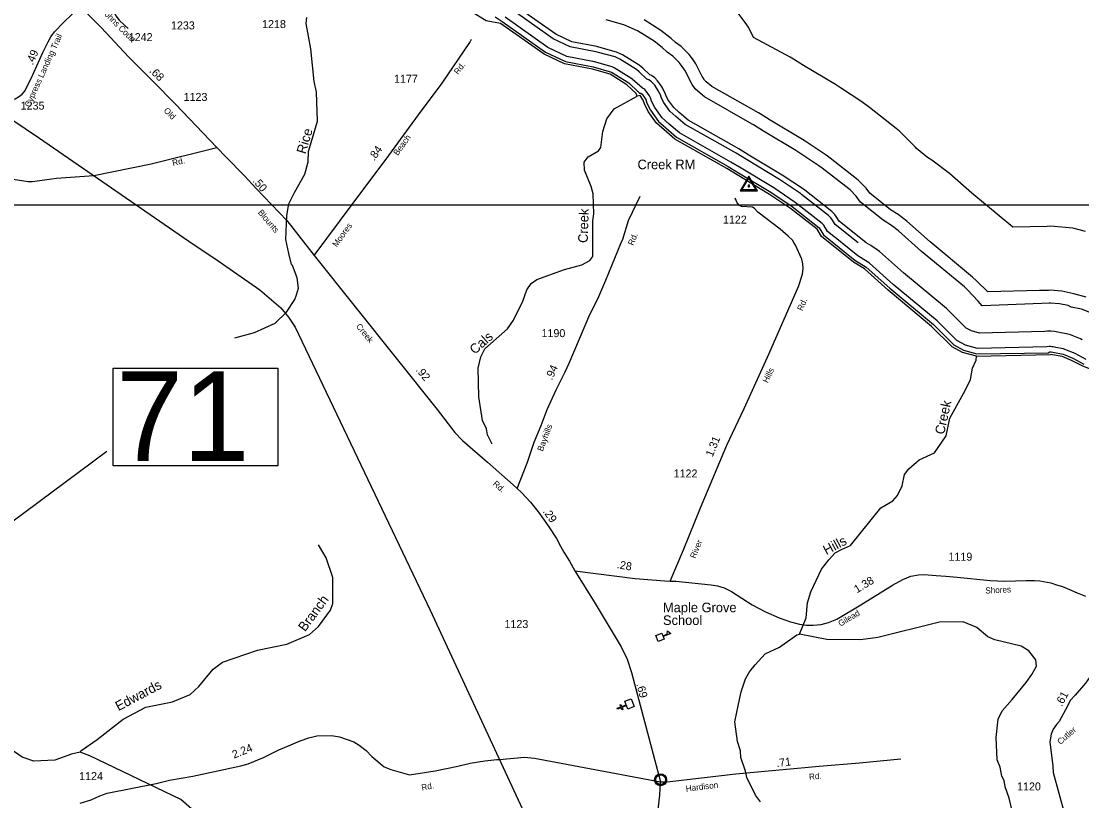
# Model space of a CAD drawing. Extents: x 2532689 to 2764727, y 536648 to 732970.
# Drawn here: x 2579417 to 2595978, y 627049 to 639225 of the extents above; entities that cross this region are included whole.
import ezdxf

# ---------------------------------------------------------------- set-up
doc = ezdxf.new("R2010")
doc.units = 0
for name, color, linetype in [('Exist Civil Demographics Community CELL', 7, 'Continuous'), ('Exist Cultural Church CELL', 7, 'Continuous'), ('Exist Cultural Educational Facility High CELL', 7, 'Continuous'), ('Exist Cultural Educational Facility High Label', 7, 'Continuous'), ('Exist Hydrographic Bay Label', 7, 'Continuous'), ('Exist Hydrographic Buffer Line', 7, 'Continuous'), ('Exist Hydrographic Creek Single Shore', 7, 'Continuous'), ('Exist Hydrographic Creek Single Shore Label', 7, 'Continuous'), ('Exist Hydrographic River Shore', 7, 'Continuous'), ('Exist Railroad Mainline', 7, 'Continuous'), ('Exist Road Secondary Mileage Hundredths English Label', 7, 'Continuous'), ('Exist Road Secondary Structure Standard Bridge Number Label', 7, 'Continuous'), ('Exist Road Secondary Type 10 Attributed', 7, 'Continuous'), ('Exist Road Secondary Type 20 Attributed', 7, 'Continuous'), ('Exist Road Secondary Type 51 Attributed', 7, 'Continuous'), ('Exist Road Secondary Type 51 Label', 7, 'Continuous'), ('Exist Road Secondary Type 51 Number Label', 7, 'Continuous'), ('Exist Survey Geodetic Marker CELL', 7, 'Continuous'), ('Exist Survey Geodetic Marker Label', 7, 'Continuous'), ('Map Preparation Inset Cut Line', 7, 'Continuous')]:
    doc.layers.add(name, color=color, linetype=linetype)

msp = doc.modelspace()

# ---------------------------------------------------------------- linework, layer by layer
at = {"layer": 'Exist Civil Demographics Community CELL'}
msp.add_lwpolyline([(2589324, 627390), (2589325, 627396), (2589326, 627402), (2589329, 627410), (2589332, 627415), (2589336, 627421), (2589339, 627426), (2589343, 627431), (2589348, 627435), (2589353, 627440), (2589359, 627443), (2589364, 627446), (2589369, 627449), (2589374, 627451), (2589380, 627453), (2589384, 627454), (2589389, 627455), (2589393, 627456), (2589400, 627456), (2589404, 627456), (2589410, 627455), (2589415, 627455), (2589419, 627454), (2589424, 627452), (2589430, 627450), (2589436, 627447), (2589443, 627444), (2589448, 627440), (2589453, 627436), (2589456, 627433), (2589460, 627429), (2589464, 627424), (2589467, 627420), (2589470, 627415), (2589473, 627409), (2589475, 627404), (2589476, 627399), (2589478, 627395), (2589479, 627389), (2589479, 627384), (2589480, 627378), (2589479, 627372), (2589479, 627367), (2589478, 627361), (2589476, 627355), (2589474, 627349), (2589472, 627344), (2589469, 627338), (2589466, 627333), (2589462, 627328), (2589458, 627323), (2589453, 627318), (2589448, 627314), (2589443, 627311), (2589438, 627308), (2589431, 627305), (2589424, 627302), (2589418, 627301), (2589412, 627300), (2589407, 627299), (2589403, 627299), (2589397, 627299), (2589393, 627299), (2589387, 627300), (2589381, 627301), (2589377, 627303), (2589372, 627304), (2589367, 627306), (2589363, 627309), (2589356, 627313), (2589351, 627317), (2589346, 627321), (2589341, 627326), (2589338, 627330), (2589335, 627334), (2589331, 627342), (2589329, 627345), (2589328, 627349), (2589325, 627357), (2589324, 627364), (2589323, 627370), (2589323, 627376), (2589323, 627381), (2589323, 627387)], close=True, dxfattribs=at)
for radius in [94.3, 76.7]:
    msp.add_circle((2589401, 627378), radius, dxfattribs=at)
at = {"layer": 'Exist Cultural Church CELL'}
msp.add_lwpolyline([(2588891, 628482), (2588870, 628535), (2588799, 628507), (2588811, 628477), (2588796, 628472), (2588784, 628501), (2588728, 628479), (2588722, 628494), (2588778, 628516), (2588767, 628546), (2588782, 628552), (2588793, 628522), (2588864, 628550), (2588843, 628603), (2588943, 628642), (2588990, 628520)], close=True, dxfattribs=at)
at = {"layer": 'Exist Cultural Educational Facility High CELL'}
msp.add_lwpolyline([(2589327, 629632), (2589418, 629668), (2589435, 629625), (2589505, 629652), (2589511, 629705), (2589558, 629662), (2589439, 629616), (2589455, 629573), (2589364, 629537)], close=True, dxfattribs=at)
at = {"layer": 'Exist Hydrographic Bay Label'}
msp.add_line((2594334, 633992), (2595491, 634022), dxfattribs=at)
at = {"layer": 'Exist Hydrographic Buffer Line'}
for points in [[(2588689, 638666), (2588412, 638744), (2588390, 638749), (2587989, 638826), (2587723, 638952), (2587063, 639417), (2586941, 639503)], [(2592613, 635761), (2592189, 636101), (2592154, 636161), (2592121, 636208), (2592076, 636252), (2591651, 636584), (2591630, 636600), (2591301, 636820), (2590781, 637133), (2590622, 637231), (2589832, 637680), (2589693, 637799), (2589607, 637876), (2589516, 638004), (2589482, 638069), (2589474, 638097), (2589425, 638196), (2589375, 638269), (2589354, 638295), (2589310, 638340), (2589259, 638376), (2589235, 638387), (2589123, 638493), (2589066, 638538), (2588805, 638702), (2588711, 638743), (2588434, 638821), (2588405, 638828), (2588014, 638903), (2587763, 639022), (2587109, 639482)], [(2586820, 639295), (2586925, 639221), (2587602, 638744), (2587914, 638596), (2588347, 638513), (2588635, 638430), (2588903, 638262), (2589054, 638115), (2589072, 638103), (2589092, 638102), (2589111, 638087), (2589168, 638002), (2589185, 637947), (2589242, 637837), (2589367, 637661), (2589482, 637558), (2589648, 637416), (2590455, 636958), (2590616, 636859), (2591123, 636554), (2591455, 636332), (2591879, 635997), (2591944, 635887), (2592436, 635493), (2592609, 635386), (2592981, 635053), (2593661, 634488), (2593980, 634173), (2594131, 634089), (2594339, 634032), (2595451, 634048), (2595477, 634060), (2595498, 634062), (2595523, 634057), (2595685, 634026), (2595837, 633964), (2596012, 633871)], [(2592230, 635761), (2592006, 635941), (2591948, 636038), (2591922, 636068), (2591504, 636395), (2591168, 636620), (2590657, 636928), (2590497, 637026), (2589694, 637482), (2589535, 637618), (2589427, 637715), (2589310, 637879), (2589259, 637978), (2589245, 638026), (2589228, 638059), (2589177, 638132), (2589156, 638156), (2589139, 638168), (2589120, 638177), (2588958, 638320), (2588938, 638335), (2588677, 638498), (2588646, 638512), (2588369, 638590), (2587939, 638673), (2587642, 638813), (2586971, 639286)], [(2590722, 639205), (2590611, 639350)], [(2594144, 635075), (2593477, 635629), (2593114, 635953), (2593004, 636036), (2592876, 636115), (2592524, 636397), (2592457, 636490), (2592359, 636589), (2592338, 636606), (2591923, 636931), (2591874, 636966), (2591545, 637186), (2591513, 637206), (2591010, 637509), (2590852, 637606), (2590829, 637619), (2590086, 638042), (2589983, 638130), (2589938, 638170), (2589892, 638234), (2589861, 638295), (2589787, 638447), (2589736, 638520), (2589691, 638578), (2589593, 638677), (2589501, 638742), (2589427, 638812), (2589299, 638911), (2589038, 639075), (2588829, 639167), (2588552, 639244)], [(2596046, 634915), (2595852, 634966), (2595665, 635007), (2595491, 635022), (2595465, 635020), (2595317, 635017), (2594512, 634997), (2594335, 635171), (2594272, 635228), (2593608, 635781), (2593248, 636102), (2593109, 636206), (2592991, 636279), (2592669, 636537), (2592611, 636619), (2592487, 636742), (2592461, 636764), (2592046, 637088), (2591985, 637132), (2591656, 637352), (2591617, 637377), (2591114, 637680), (2590956, 637777), (2590928, 637793), (2590202, 638206), (2590114, 638280), (2590088, 638304), (2590064, 638338), (2590048, 638362), (2590033, 638392), (2589951, 638561), (2589900, 638635), (2589845, 638707), (2589721, 638830), (2589631, 638893), (2589566, 638956), (2589406, 639081), (2589144, 639244)], [(2596037, 635939), (2595861, 635986), (2595838, 635992), (2595491, 636023), (2595439, 636018), (2594899, 636008), (2594260, 636539), (2593914, 636848), (2593636, 637056), (2593569, 637097), (2593394, 637237), (2593377, 637262), (2593130, 637508), (2593077, 637551), (2592662, 637876), (2592541, 637964), (2592212, 638184), (2592132, 638234), (2591633, 638535), (2591478, 638630), (2591422, 638663), (2590850, 638973), (2590772, 639131), (2590722, 639205)], [(2592486, 635761), (2592128, 636048), (2592085, 636120), (2592059, 636156), (2592025, 636191), (2591602, 636521), (2591585, 636534), (2591256, 636754), (2590740, 637065), (2590580, 637163), (2589786, 637614), (2589640, 637739), (2589547, 637822), (2589448, 637963), (2589408, 638039), (2589397, 638073), (2589360, 638150), (2589309, 638224), (2589293, 638244), (2589259, 638279), (2589219, 638307), (2589188, 638321), (2589068, 638436), (2589023, 638470), (2588762, 638634), (2588689, 638666)], [(2596045, 633944), (2595874, 634034), (2595715, 634100), (2595692, 634107), (2595571, 634129), (2595532, 634137), (2595512, 634141), (2595491, 634142), (2595470, 634142), (2595430, 634141), (2594349, 634112), (2594162, 634164), (2594028, 634238), (2593717, 634545), (2593033, 635114), (2592662, 635445), (2592645, 635458), (2592482, 635559), (2592235, 635757)], [(2595985, 634248), (2595956, 634262), (2595802, 634325), (2595741, 634343), (2595649, 634360), (2595602, 634369), (2595551, 634379), (2595493, 634384), (2595440, 634382), (2595393, 634381), (2594378, 634354), (2594253, 634389), (2594174, 634433), (2593885, 634718), (2593865, 634736), (2593191, 635297), (2592820, 635628), (2592782, 635656), (2592681, 635723), (2592613, 635761)], [(2596120, 634669), (2595971, 634730), (2595810, 634760), (2595766, 634785), (2595630, 634810), (2595491, 634822), (2595470, 634821), (2595352, 634816), (2594422, 634782), (2594357, 634853), (2594194, 635029), (2594144, 635075)]]:
    msp.add_lwpolyline(points, dxfattribs=at)
at = {"layer": 'Exist Hydrographic Creek Single Shore'}
for points in [[(2582752, 634282), (2583059, 634363), (2583381, 634511), (2583561, 634679), (2583690, 634881), (2583714, 634951), (2583746, 635058), (2583726, 635218), (2583655, 635409), (2583638, 635424), (2583593, 635597), (2583547, 635815), (2583565, 636190), (2583595, 636371), (2583683, 636549), (2583844, 636835), (2583899, 637027), (2583904, 637188), (2584045, 637663), (2584027, 638116), (2583990, 638282), (2583939, 638795), (2583868, 639190), (2583874, 639284)], [(2586768, 632619), (2586699, 632767), (2586680, 632858), (2586619, 632991), (2586562, 633356), (2586553, 633805), (2586592, 633981), (2586656, 634108), (2587008, 634421), (2587105, 634557), (2587250, 634851), (2587313, 635028), (2587378, 635129), (2587468, 635189), (2587898, 635347), (2588172, 635421), (2588296, 635488), (2588344, 635549), (2588342, 636107), (2588356, 636216), (2588350, 636531), (2588315, 636641), (2588210, 636896), (2588207, 637021), (2588272, 637106), (2588429, 637201), (2588469, 637251), (2588498, 637502), (2588561, 637702), (2588674, 637854), (2589037, 638056)], [(2591568, 629651), (2591672, 629905), (2591692, 630139), (2591747, 630315), (2591915, 630667), (2592029, 630813), (2592127, 630922), (2592226, 630975), (2592366, 631036), (2592838, 631627), (2593028, 631733), (2593101, 631818), (2593173, 631969), (2593211, 632144), (2593276, 632235), (2593440, 632373), (2593680, 632485), (2593858, 632748), (2593919, 633023), (2594128, 633412), (2594169, 633480), (2594241, 633630), (2594271, 633806), (2594326, 633933), (2594334, 633992)], [(2580337, 627809), (2580345, 627832), (2580600, 628006), (2581010, 628322), (2581365, 628510), (2581780, 628596), (2582053, 628709), (2582192, 628836), (2582412, 629107), (2582560, 629212), (2583106, 629404), (2583563, 629495), (2583918, 629644), (2584057, 629771), (2584244, 630025), (2584284, 630128), (2584284, 630536), (2584178, 630843), (2584057, 631048)], [(2594889, 626893), (2594844, 627092), (2594782, 627266), (2594763, 627364), (2594729, 627432), (2594701, 627572), (2594657, 627688), (2594642, 628039), (2594670, 628322), (2594733, 628456), (2594888, 628633), (2595108, 628898), (2595197, 629023), (2595270, 629151), (2595260, 629249), (2595149, 629389), (2595031, 629463), (2594620, 629561), (2594511, 629610), (2594341, 629757), (2594123, 629843), (2593756, 629838), (2592794, 629602), (2592520, 629562), (2591995, 629570), (2591568, 629651)], [(2590961, 627033), (2590884, 627138), (2590745, 627412), (2590727, 627513), (2590656, 627727), (2590646, 627828), (2590601, 627974), (2590562, 628284), (2590615, 628559), (2590661, 628751), (2590724, 628954), (2590788, 629062), (2590878, 629174), (2591033, 629344), (2591256, 629448), (2591527, 629643), (2591568, 629651)], [(2580337, 627809), (2580204, 627780), (2579939, 627684), (2579615, 627668), (2579430, 627732), (2579143, 627928), (2578882, 628062), (2578698, 628117), (2578381, 628110), (2578157, 628075), (2577982, 628071), (2577831, 628101), (2577714, 628156), (2577587, 628262), (2577326, 628357), (2577018, 628361), (2576753, 628271), (2576579, 628143), (2576506, 628051), (2576391, 628013), (2576075, 628017)], [(2582165, 626802), (2582164, 626845), (2581910, 627071), (2580488, 627752), (2580337, 627809)]]:
    msp.add_lwpolyline(points, dxfattribs=at)
at = {"layer": 'Exist Hydrographic River Shore'}
for points in [[(2586902, 639188), (2586676, 639231), (2586379, 639412), (2586245, 639495), (2585995, 639563), (2585838, 639601), (2585761, 639642), (2585708, 639695), (2585583, 639713), (2585234, 639826), (2584970, 639928), (2584709, 640069)], [(2589037, 638056), (2589020, 638095), (2588875, 638233), (2588614, 638397), (2588337, 638474), (2587902, 638558), (2587582, 638709), (2586902, 639188)], [(2594334, 633992), (2594116, 634052), (2593956, 634141), (2593633, 634459), (2592955, 635023), (2592582, 635356), (2592413, 635461), (2591914, 635861), (2591845, 635976), (2591430, 636301), (2591101, 636521), (2590595, 636825), (2590434, 636924), (2589625, 637384), (2589456, 637528), (2589337, 637635), (2589208, 637817), (2589148, 637932), (2589130, 637991), (2589079, 638064), (2589037, 638056)], [(2599836, 632450), (2599710, 632568), (2599464, 632735), (2599019, 632937), (2598011, 633307), (2597500, 633431), (2596913, 633601), (2596269, 633729), (2595995, 633835), (2595818, 633928), (2595670, 633989), (2595491, 634022)]]:
    msp.add_lwpolyline(points, dxfattribs=at)
at = {"layer": 'Exist Railroad Mainline'}
msp.add_lwpolyline([(2572526, 642282), (2573440, 641662), (2577953, 638576), (2579704, 637399), (2582102, 635741), (2582439, 635518), (2583142, 635028), (2583470, 634748), (2583589, 634603), (2583694, 634447), (2585803, 630027), (2588116, 625046), (2589600, 621905), (2590595, 619826), (2591962, 616897), (2592296, 616165), (2592491, 615705), (2592551, 615536), (2592632, 615244), (2592711, 614781), (2592925, 613761), (2593410, 611304), (2593933, 608794)], dxfattribs=at)
at = {"layer": 'Exist Road Secondary Structure Standard Bridge Number Label'}
msp.add_line((2575325, 628481), (2580756, 632509), dxfattribs=at)
msp.add_lwpolyline([(2580850, 633808), (2583426, 633808), (2583426, 632279), (2580850, 632279)], close=True, dxfattribs=at)
at = {"layer": 'Exist Road Secondary Type 10 Attributed'}
msp.add_lwpolyline([(2595523, 627588), (2595533, 627490), (2595706, 626848), (2595753, 626633)], dxfattribs=at)
at = {"layer": 'Exist Road Secondary Type 20 Attributed'}
msp.add_lwpolyline([(2596396, 630060), (2596276, 629569), (2596172, 629116), (2596118, 629009), (2596107, 628989), (2596034, 628884), (2595876, 628699), (2595796, 628614), (2595755, 628527), (2595626, 628289), (2595584, 628242), (2595529, 628169), (2595497, 628092), (2595481, 627971), (2595523, 627588)], dxfattribs=at)
at = {"layer": 'Exist Road Secondary Type 51 Attributed'}
for points in [[(2581009, 639683), (2580959, 639633), (2580920, 639581), (2580894, 639552), (2580873, 639513), (2580860, 639479), (2580854, 639437), (2580857, 639385), (2580896, 639311), (2580946, 639243), (2581022, 639167), (2581086, 639109)], [(2578798, 638333), (2578861, 638231), (2578913, 638161), (2578964, 638096), (2579007, 638045), (2579084, 638015), (2579146, 638000), (2579222, 637996), (2579323, 638014), (2579391, 638052), (2579433, 638088), (2579469, 638126), (2579566, 638321), (2579753, 638734), (2579838, 638902), (2579879, 638983), (2579937, 639059), (2580079, 639203), (2580337, 639457)], [(2580337, 639457), (2580663, 639125), (2581095, 638665), (2581477, 638285), (2581825, 637927), (2582472, 637254)], [(2583993, 635564), (2584586, 636364), (2585156, 637127), (2585619, 637764), (2585989, 638258), (2586420, 638892), (2586446, 638947)], [(2580551, 636816), (2581448, 636999), (2582472, 637254)], [(2582472, 637254), (2582610, 637106), (2582903, 636810), (2583086, 636611), (2583566, 636113), (2583751, 635873), (2583993, 635564)], [(2578680, 636851), (2579525, 636721), (2579593, 636722), (2579968, 636772), (2580551, 636816)], [(2587163, 631928), (2587320, 632339), (2587425, 632650), (2587536, 632911), (2587629, 633161), (2587771, 633468), (2587912, 633749), (2587973, 633886), (2588296, 634644), (2588422, 634887), (2588548, 635182), (2588781, 635753), (2588809, 635823), (2588900, 636113), (2589084, 636494)], [(2589552, 630481), (2589756, 630967), (2590023, 631626), (2590436, 632604), (2590705, 633174), (2591072, 633979), (2591554, 635080), (2591614, 635276), (2591628, 635366), (2591623, 635438), (2591606, 635508), (2591507, 635725), (2591487, 635759), (2591462, 635803), (2591395, 635867), (2591269, 635975), (2590917, 636242), (2590860, 636305), (2590836, 636320), (2590664, 636329), (2590635, 636348), (2590598, 636390), (2590567, 636463)], [(2583993, 635564), (2585913, 633162), (2586190, 632803), (2586309, 632674), (2586699, 632337), (2587098, 631986), (2587163, 631928)], [(2587163, 631928), (2587228, 631866), (2587367, 631714), (2587509, 631537), (2587655, 631328), (2587773, 631146), (2587839, 631025), (2587889, 630932), (2587980, 630790), (2588063, 630643)], [(2588063, 630643), (2589001, 630522), (2589466, 630487), (2589552, 630481)], [(2588063, 630643), (2588381, 630132), (2588786, 629452), (2588876, 629262), (2588944, 629051), (2589400, 627347)], [(2589552, 630481), (2589640, 630477), (2590190, 630421), (2590289, 630407), (2590394, 630373), (2590506, 630316), (2590832, 630110), (2591037, 629999), (2591250, 629905), (2591428, 629845), (2591571, 629806), (2591680, 629791), (2591785, 629790), (2591908, 629803), (2592023, 629834), (2592151, 629884), (2592525, 630108), (2593022, 630418), (2593182, 630508), (2593310, 630558), (2593428, 630576), (2593514, 630581), (2593705, 630566), (2593853, 630555), (2594033, 630540), (2594546, 630489), (2594775, 630480), (2595107, 630489), (2595237, 630489), (2595322, 630487), (2595492, 630454), (2595585, 630420), (2595678, 630396), (2595786, 630347), (2595903, 630298), (2596035, 630247)], [(2580337, 627012), (2580508, 627062), (2580645, 627126), (2580760, 627168), (2581523, 627317), (2581730, 627371), (2582095, 627435), (2582844, 627595), (2582959, 627628), (2583201, 627726), (2583439, 627843), (2583626, 627925), (2583770, 627987), (2583907, 628034), (2584033, 628063), (2584261, 628067), (2584387, 628049), (2584611, 627970), (2584694, 627920), (2584801, 627834), (2584891, 627743), (2585083, 627579), (2585189, 627537), (2585481, 627453), (2585878, 627519), (2586232, 627590), (2586427, 627637), (2586657, 627674), (2586846, 627692), (2586886, 627695)], [(2586886, 627695), (2587278, 627732), (2587434, 627715), (2589400, 627347)], [(2589400, 627347), (2589501, 627347), (2590577, 627469), (2591879, 627592), (2592508, 627640), (2593154, 627706)], [(2589364, 626913), (2589388, 627139), (2589400, 627347)]]:
    msp.add_lwpolyline(points, dxfattribs=at)
at = {"layer": 'Exist Survey Geodetic Marker CELL'}
for points in [[(2590912, 636578), (2590778, 636804), (2590644, 636578)], [(2590886, 636590), (2590670, 636590), (2590778, 636773)], [(2590790, 636637), (2590790, 636665), (2590766, 636665), (2590766, 636637)]]:
    msp.add_lwpolyline(points, close=True, dxfattribs=at)
at = {"layer": 'Map Preparation Inset Cut Line'}
msp.add_lwpolyline([(2549571, 680600), (2610045, 680600), (2610045, 636352), (2549571, 636352)], close=True, dxfattribs=at)

# ---------------------------------------------------------------- texts
at = {"layer": 'Exist Cultural Educational Facility High Label'}
for s, p in [('Maple Grove', (2589438, 629994)), ('School', (2589438, 629795))]:
    msp.add_text(s, height=150, dxfattribs=at).set_placement(p)
at = {"layer": 'Exist Hydrographic Creek Single Shore Label'}
for s, rotation, p in [('Rice', 73.4637, (2583856, 637142)), ('Creek', 88.0813, (2588262, 635760)), ('Cals', 41.6553, (2586499, 634013)), ('Creek', 77.4712, (2593827, 632761)), ('Hills', 28.2972, (2591989, 630885)), ('Branch', 53.6165, (2583849, 629681)), ('Edwards', 27.9447, (2580935, 628448))]:
    msp.add_text(s, height=150, rotation=rotation, dxfattribs=at).set_placement(p)
at = {"layer": 'Exist Road Secondary Mileage Hundredths English Label'}
for s, rotation, p in [('.49', 66.7437, (2579598, 638532)), ('.68', 316.0503, (2581408, 638439)), ('.84', 55.0073, (2584929, 637034)), ('.50', 310.2924, (2583023, 636725)), ('.92', 309.1176, (2585572, 633773)), ('.94', 65.976, (2587707, 633610)), ('1.31', 67.6398, (2590212, 632411)), ('.29', 304.9223, (2587556, 631569)), ('.28', 350.297, (2588711, 630683)), ('1.38', 31.0588, (2592467, 630288)), ('.69', 285.303, (2589020, 628868)), ('.61', 61.5546, (2595664, 628512)), ('2.24', 22.0252, (2582740, 627707)), ('.71', 7.0559, (2591214, 627575))]:
    msp.add_text(s, height=125, rotation=rotation, dxfattribs=at).set_placement(p)
at = {"layer": 'Exist Road Secondary Structure Standard Bridge Number Label'}
msp.add_text('71', height=1400, dxfattribs=at).set_placement((2580900, 632358))
at = {"layer": 'Exist Road Secondary Type 51 Label'}
for s, rotation, p in [('St. Johns Court', 314.9211, (2580528, 639505)), ('Cypress Landing Trail', 65.6748, (2579552, 637875)), ('Rd.', 52.6891, (2586239, 638384)), ('Old', 314.7159, (2581634, 637821)), ('Beach', 54.1009, (2585296, 637118)), ('Rd.', 13.5356, (2581788, 636962)), ('Blounts', 310.3524, (2583106, 636233)), ('Moores', 54.2557, (2584344, 635689)), ('Rd.', 67.8292, (2588974, 635714)), ('Rd.', 66.3458, (2591615, 634693)), ('Creek', 309.1176, (2584638, 634456)), ('Hills', 64.7232, (2591075, 633567)), ('Bayhills', 69.5346, (2587560, 632499)), ('Rd.', 318.6047, (2586773, 631987)), ('River', 67.938, (2589944, 630826)), ('Shores', 2.8426, (2594473, 630285)), ('Gilead', 31.0588, (2592209, 629766)), ('Cutler', 41.1627, (2595644, 627920)), ('Rd.', 11.2908, (2585676, 627207)), ('Rd.', 5.4075, (2591723, 627376)), ('Hardison', 7.0558, (2589800, 627191))]:
    msp.add_text(s, height=95, rotation=rotation, dxfattribs=at).set_placement(p)
at = {"layer": 'Exist Road Secondary Type 51 Number Label'}
for s, p in [('1233', (2581755, 639097)), ('1218', (2583178, 639118)), ('1242', (2581096, 638914)), ('1177', (2585238, 638264)), ('1123', (2581952, 637980)), ('1235', (2579408, 637844)), ('1122', (2590374, 636064)), ('1190', (2587541, 634291)), ('1122', (2589604, 632099))]:
    msp.add_text(s, height=125, rotation=359.94, dxfattribs=at).set_placement(p)
for s, p in [('1119', (2593896, 630799)), ('1123', (2586963, 629747)), ('1124', (2580321, 627373)), ('1120', (2594967, 627211))]:
    msp.add_text(s, height=125, dxfattribs=at).set_placement(p)
at = {"layer": 'Exist Survey Geodetic Marker Label'}
msp.add_text('Creek RM', height=150, dxfattribs=at).set_placement((2589040, 636913))

doc.saveas('drawing.dxf')
